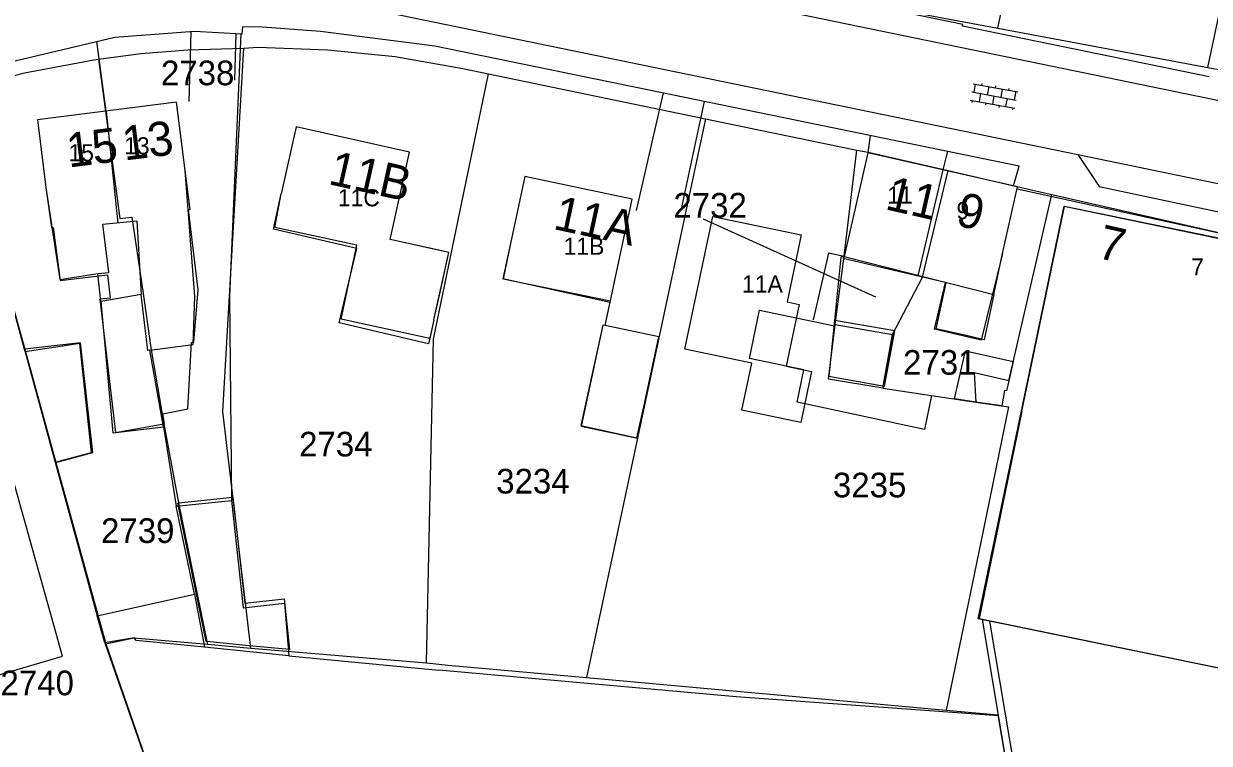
# Model space of a CAD drawing. Extents: x 148816 to 151297, y 399515 to 402500.
# Drawn here: x 149469.7 to 149556.2, y 399944.6 to 399997.1 of the extents above; entities that cross this region are included whole.
import ezdxf

# ---------------------------------------------------------------- set-up
doc = ezdxf.new("R2010")
doc.units = 0
for name, color, linetype in [('B01 Hoofdgebouw  [D] Norm', 7, 'Continuous'), ('B01 Hoofdgebouw  [T] Norm', 7, 'Continuous'), ('B01 hoofgebouw', 7, 'Continuous'), ('B03 Overig opstal  [D] Norm', 7, 'Continuous'), ('B07 Tussenmuur  [T] Norm', 7, 'Continuous'), ('G01 perceelsgrens', 7, 'Continuous'), ('S02 Open verharding  Norm', 7, 'Continuous'), ('T04 Haag heg  [D] Gem', 7, 'Continuous'), ('V00 Kant verharding algemeen  [T] Norm', 7, 'Continuous'), ('V00 Kant verharding algemeen secundair  [T] Gem', 7, 'Continuous'), ('Z01 perceelnummer', 7, 'Continuous'), ('Z02 huisnummer', 7, 'Continuous'), ('Z02 Huisnummer  [Tekst] Norm', 7, 'Continuous')]:
    doc.layers.add(name, color=color, linetype=linetype)

msp = doc.modelspace()

# ---------------------------------------------------------------- linework, layer by layer
at = {"layer": 'B01 Hoofdgebouw  [D] Norm'}
for p, q in [((149505.23, 399981.08), (149504.712, 399978.488)), ((149540.475, 399977.349), (149541.12, 399980.35)), ((149529.318, 399980.086), (149528.863, 399975.457)), ((149529.58, 399980.12), (149540.475, 399977.349)), ((149504.712, 399978.488), (149512.534, 399976.879)), ((149536.284, 399974.853), (149537.018, 399978.197)), ((149540.475, 399977.349), (149539.766, 399974.043)), ((149511.97, 399975.118), (149510.355, 399967.8)), ((149512.15, 399975.08), (149511.97, 399975.118)), ((149538.775, 399974.296), (149536.284, 399974.853)), ((149539.766, 399974.043), (149538.775, 399974.296)), ((149514.438, 399966.899), (149515.02, 399969.36)), ((149510.355, 399967.8), (149514.438, 399966.899))]:
    msp.add_line(p, q, dxfattribs=at)
for points in [[(149471.36, 399985.15), (149472.365, 399978.434), (149475.132, 399978.879), (149475.945, 399978.958), (149475.498, 399982.488), (149477.987, 399982.727), (149478.314, 399977.343), (149475.369, 399976.847), (149476.247, 399967.249), (149479.929, 399967.697), (149478.941, 399973.281), (149482.089, 399973.702), (149482.227, 399977.209), (149481.51, 399986.41)], [(149499.65, 399975.51), (149499.26, 399973.762), (149492.753, 399975.275), (149494.019, 399980.719), (149487.949, 399982.131), (149488.52, 399984.71)], [(149528.863, 399975.457), (149528.439, 399971.381), (149532.5, 399970.654), (149533.26, 399974.698), (149528.863, 399975.457)]]:
    msp.add_lwpolyline(points, dxfattribs=at)
for points in [[(149474.678, 399965.819), (149473.832, 399973.766), (149469.846, 399973.164), (149472.038, 399965.121)], [(149475.082, 399953.906), (149482.189, 399955.488), (149480.867, 399961.909), (149484.88, 399962.308), (149485.75, 399954.488), (149488.747, 399954.832), (149489.068, 399950.972), (149482.917, 399951.604), (149477.935, 399952.09), (149477.782, 399952.293), (149475.649, 399951.927)]]:
    msp.add_lwpolyline(points, close=True, dxfattribs=at)
at = {"layer": 'B01 Hoofdgebouw  [T] Norm'}
for p, q in [((149480.89, 399991.38), (149470.74, 399990.11)), ((149481.51, 399986.41), (149480.89, 399991.38)), ((149470.74, 399990.11), (149471.36, 399985.15)), ((149489.6, 399989.59), (149488.52, 399984.71)), ((149497.87, 399987.74), (149489.6, 399989.59)), ((149496.45, 399981.37), (149497.87, 399987.74)), ((149531.3, 399987.7), (149529.58, 399980.12)), ((149542.22, 399985.22), (149531.3, 399987.7)), ((149506.28, 399985.97), (149505.23, 399981.08)), ((149514.12, 399984.3), (149506.28, 399985.97)), ((149541.12, 399980.35), (149542.22, 399985.22)), ((149512.15, 399975.08), (149514.12, 399984.3)), ((149500, 399980.58), (149496.45, 399981.37)), ((149500.74, 399980.41), (149500, 399980.58)), ((149500, 399977.08), (149500.74, 399980.41)), ((149529.58, 399980.12), (149529.318, 399980.086)), ((149499.65, 399975.51), (149500, 399977.08)), ((149516.06, 399974.25), (149512.15, 399975.08)), ((149515.02, 399969.36), (149516.06, 399974.25))]:
    msp.add_line(p, q, dxfattribs=at)
for points in [[(149526.41, 399967.999), (149522.115, 399968.905), (149522.839, 399972.34), (149517.948, 399973.372), (149519.984, 399983.056), (149526.439, 399981.694), (149525.402, 399976.812), (149526.291, 399976.619), (149525.344, 399972.117), (149527.183, 399971.726), (149526.41, 399967.999)], [(149539.347, 399953.68), (149545.605, 399983.792), (149565.205, 399979.719), (149565.168, 399979.543), (149568.323, 399978.895), (149567.412, 399974.546), (149567.554, 399974.523), (149566.424, 399969.012), (149567.398, 399968.81), (149565.843, 399961.241), (149564.585, 399961.501), (149563.624, 399956.849), (149564.887, 399956.588), (149563.266, 399948.753), (149539.347, 399953.68)], [(149541.89, 399972.45), (149541.57, 399971.06), (149541.4, 399970.32), (149541.27, 399970.35), (149541.06, 399969.23), (149539.16, 399969.5), (149537.62, 399969.74), (149538.41, 399973.23), (149541.89, 399972.45)]]:
    msp.add_lwpolyline(points, dxfattribs=at)
at = {"layer": 'B01 hoofgebouw'}
for points in [[(149481.51, 399986.41), (149480.89, 399991.38), (149470.74, 399990.11), (149471.36, 399985.15)], [(149499.65, 399975.51), (149500.74, 399980.41), (149496.45, 399981.37), (149497.87, 399987.74), (149489.6, 399989.59), (149488.52, 399984.71)], [(149541.12, 399980.35), (149542.22, 399985.22), (149531.3, 399987.7), (149529.58, 399980.12), (149528.42, 399980.38), (149527.31, 399975.51)], [(149482.46, 399977.7), (149481.76, 399983.55), (149481.88, 399983.56), (149481.51, 399986.41)], [(149515.02, 399969.36), (149516.06, 399974.25), (149512.15, 399975.08), (149514.12, 399984.3), (149506.28, 399985.97), (149505.23, 399981.08)], [(149471.36, 399985.15), (149471.77, 399982.23), (149471.88, 399982.25), (149472.39, 399978.37), (149475.85, 399978.78), (149476.05, 399977.09), (149475.3, 399977.01), (149476.44, 399967.27), (149479.95, 399967.92), (149480, 399967.93), (149479.88, 399968.64), (149481.71, 399969), (149481.98, 399973.85), (149482.15, 399973.88), (149482.46, 399977.7)], [(149499.346, 399974.144), (149492.88, 399975.54), (149494.02, 399980.96), (149488.05, 399982.23), (149488.52, 399984.71)], [(149539.403, 399953.714), (149563.295, 399948.8), (149567.419, 399968.853), (149566.44, 399969.055), (149567.572, 399974.557), (149567.445, 399974.584), (149568.337, 399978.921), (149565.194, 399979.568), (149565.23, 399979.744), (149545.627, 399983.776)], [(149542.524, 399968.84), (149545.627, 399983.776)], [(149505.23, 399981.08), (149504.673, 399978.487)], [(149541.12, 399980.35), (149539.55, 399974.02), (149536.15, 399974.82), (149536.95, 399978.22), (149535.28, 399978.61), (149529.5, 399979.98), (149529.58, 399980.12)], [(149512.51, 399976.768), (149504.673, 399978.487)], [(149528.92, 399975.15), (149533.1, 399974.43), (149532.39, 399970.52), (149535.94, 399969.99), (149535.43, 399967.49), (149526.13, 399969.5), (149526.62, 399971.86), (149522.67, 399972.68), (149523.4, 399976.2), (149528.86, 399975.07), (149528.92, 399975.15)], [(149499.65, 399975.51), (149499.346, 399974.144)], [(149528.92, 399975.15), (149528.87, 399975.16)], [(149512.15, 399975.08), (149511.96, 399975.122), (149510.392, 399967.747), (149514.492, 399966.875), (149515.02, 399969.36)], [(149474.79, 399965.83), (149473.89, 399973.83), (149469.81, 399973.37), (149472.09, 399965.1), (149474.79, 399965.83)], [(149541.89, 399972.45), (149541.57, 399971.06), (149541.4, 399970.32), (149541.27, 399970.35), (149541.06, 399969.23), (149539.16, 399969.5), (149537.62, 399969.74), (149538.41, 399973.23), (149541.89, 399972.45)], [(149542.524, 399968.84), (149539.403, 399953.714)], [(149489.13, 399951.44), (149486.19, 399951.72), (149483.09, 399952.02), (149483.04, 399952.03), (149480.97, 399962.13), (149481.02, 399962.14), (149484.98, 399962.57), (149485.86, 399954.82), (149488.72, 399955.13), (149489.13, 399951.44)]]:
    msp.add_lwpolyline(points, dxfattribs=at)
at = {"layer": 'B03 Overig opstal  [D] Norm'}
for points in [[(149478.941, 399973.281), (149478.788, 399973.255), (149478.314, 399977.343)], [(149482.189, 399955.488), (149482.917, 399951.604)]]:
    msp.add_lwpolyline(points, dxfattribs=at)
at = {"layer": 'B07 Tussenmuur  [T] Norm'}
for p, q in [((149475.753, 399990.737), (149476.59, 399982.569)), ((149536.754, 399986.461), (149534.945, 399978.707))]:
    msp.add_line(p, q, dxfattribs=at)
at = {"layer": 'G01 perceelsgrens'}
for points in [[(149540.77, 399996.78), (149541.455, 400000)], [(149556.084, 399993.92), (149557.378, 400000)], [(149530.34, 399998.73), (149540.77, 399996.78)], [(149540.77, 399996.78), (149556.084, 399993.92)], [(149475.2, 399994.52), (149478.27, 399994.94), (149481.71, 399995.21), (149485.79, 399995.32)], [(149486.31, 399951.53), (149484.25, 399968.82), (149485.79, 399995.32)], [(149485.79, 399995.32), (149486.8, 399995.4), (149491.89, 399995.22), (149496.82, 399994.72), (149501.76, 399993.85), (149503.63, 399993.46)], [(149464.57, 399992.18), (149469.8, 399993.52), (149474.85, 399994.47), (149475.2, 399994.52)], [(149475.2, 399994.52), (149476.75, 399982.89), (149477.63, 399983), (149478.45, 399977.42), (149479, 399973.46), (149479.95, 399967.92), (149481.02, 399962.14), (149483.09, 399952.02), (149483.14, 399951.83)], [(149499.12, 399950.47), (149499.61, 399974.09), (149503.63, 399993.46)], [(149503.63, 399993.46), (149519.446, 399990.18)], [(149556.084, 399993.92), (149613.6, 399983.18)], [(149464.57, 399992.18), (149469.81, 399973.37), (149472.09, 399965.1), (149475.73, 399951.85)], [(149519.446, 399990.18), (149510.774, 399949.387)], [(149519.446, 399990.18), (149530.49, 399987.89)], [(149532.39, 399970.52), (149528.43, 399971.16), (149528.92, 399975.15), (149529.54, 399979.95), (149530.49, 399987.89)], [(149530.49, 399987.89), (149531.33, 399987.73), (149537.15, 399986.4)], [(149532.39, 399970.52), (149533.1, 399974.43), (149535.28, 399978.61), (149537.15, 399986.4)], [(149537.15, 399986.4), (149542.17, 399985.24), (149544.72, 399984.66)], [(149541.57, 399971.06), (149544.72, 399984.66)], [(149544.72, 399984.66), (149545.68, 399984.43), (149567.23, 399979.52)], [(149541.57, 399971.06), (149539.04, 399971.63), (149539.16, 399969.5)], [(149532.39, 399970.52), (149535.94, 399969.99), (149539.16, 399969.5)], [(149539.16, 399969.5), (149541.553, 399969.159)], [(149541.553, 399969.159), (149539.7, 399960.111)], [(149539.7, 399960.111), (149537.018, 399947.011)], [(149475.73, 399951.85), (149477.76, 399952.28), (149483.14, 399951.83)], [(149475.73, 399951.85), (149488.14, 399915.94)], [(149483.14, 399951.83), (149486.31, 399951.53)], [(149486.31, 399951.53), (149499.12, 399950.47)], [(149499.12, 399950.47), (149500.69, 399950.3), (149510.774, 399949.387)], [(149510.774, 399949.387), (149537.018, 399947.011)], [(149537.018, 399947.011), (149540.78, 399946.67)], [(149540.78, 399946.67), (149542.91, 399934.01)]]:
    msp.add_lwpolyline(points, dxfattribs=at)
at = {"layer": 'S02 Open verharding  Norm'}
for p, q in [((149538.977, 399992.724), (149542.224, 399992.132)), ((149539.125, 399992.697), (149539.017, 399992.107)), ((149539.617, 399992.608), (149539.644, 399992.755)), ((149540.109, 399992.518), (149540.001, 399991.928)), ((149540.601, 399992.428), (149540.628, 399992.576)), ((149538.87, 399992.134), (149542.116, 399991.542)), ((149539.509, 399992.017), (149539.402, 399991.427)), ((149540.493, 399991.838), (149540.385, 399991.248)), ((149541.093, 399992.339), (149540.985, 399991.748)), ((149541.369, 399991.068), (149541.477, 399991.659)), ((149541.584, 399992.249), (149541.611, 399992.396)), ((149542.076, 399992.159), (149541.969, 399991.569)), ((149538.762, 399991.544), (149542.009, 399990.952)), ((149538.91, 399991.517), (149538.883, 399991.369)), ((149539.893, 399991.337), (149539.867, 399991.19)), ((149540.877, 399991.158), (149540.85, 399991.01)), ((149541.861, 399990.979), (149541.834, 399990.831))]:
    msp.add_line(p, q, dxfattribs=at)
at = {"layer": 'T04 Haag heg  [D] Gem'}
for p, q in [((149475.748, 399990.737), (149475.076, 399995.812)), ((149489.068, 399950.972), (149500, 399949.942)), ((149521.687, 399947.984), (149500, 399949.942)), ((149540.821, 399946.589), (149521.687, 399947.984))]:
    msp.add_line(p, q, dxfattribs=at)
for points in [[(149485.573, 399996.365), (149484.742, 399977.22), (149484.88, 399962.308)], [(149475.369, 399976.847), (149475.132, 399978.879)], [(149479.929, 399967.697), (149480.867, 399961.909)], [(149472.038, 399965.121), (149475.082, 399953.906)], [(149595.877, 399920.086), (149613.534, 399908.716), (149574.955, 399863.579), (149570.885, 399866.198), (149549.843, 399914.143), (149546.043, 399915.341), (149539.646, 399953.618)], [(149475.649, 399951.927), (149496.603, 399891.764)]]:
    msp.add_lwpolyline(points, dxfattribs=at)
msp.add_lwpolyline([(149448.808, 399986.025), (149459.74, 399947.181), (149472.554, 399950.948), (149462.368, 399987.433), (149457.446, 399986.013), (149456.493, 399989.134)], close=True, dxfattribs=at)
at = {"layer": 'V00 Kant verharding algemeen  [T] Norm'}
for p, q in [((149516.38, 399992.061), (149514.399, 399983.481)), ((149519.349, 399991.45), (149517.677, 399983.611)), ((149531.476, 399988.958), (149531.3, 399987.7)), ((149537.11, 399987.801), (149536.754, 399986.461)), ((149542.187, 399985.072), (149591.358, 399974.277))]:
    msp.add_line(p, q, dxfattribs=at)
for points in [[(149486.379, 400000), (149546.615, 399987.56), (149548.164, 399985.236), (149571.782, 399980.22), (149574.303, 399981.816), (149618.845, 399972.518)], [(149515.838, 400000), (149560.211, 399990.818), (149562.8, 399992.488), (149582.113, 399988.553), (149583.873, 399985.934), (149622.51, 399977.884)], [(149556.179, 399993.246), (149538.187, 399996.937), (149538.215, 399997.05), (149524.031, 400000)], [(149541.91, 399985.29), (149542.321, 399986.73), (149499.73, 399995.482), (149491.388, 399996.537), (149487.159, 399996.865), (149485.703, 399996.877), (149485.654, 399996.361), (149482.189, 399996.552), (149476.376, 399996.12), (149460.777, 399992.419), (149456.713, 399990.82), (149447.936, 399986.99)], [(149481.813, 399991.433), (149481.95, 399996.534)], [(149485.135, 399992.998), (149485.22, 399996.385)], [(149469.846, 399973.164), (149464.402, 399993.279)], [(149595.83, 399919.88), (149610.653, 399909.91), (149610.951, 399906.288), (149574.997, 399864.402), (149571.015, 399867.086), (149550.125, 399914.63), (149546.566, 399915.668), (149540.18, 399953.508)]]:
    msp.add_lwpolyline(points, dxfattribs=at)
at = {"layer": 'V00 Kant verharding algemeen secundair  [T] Gem'}
msp.add_line((149546.615, 399987.56), (149574.303, 399981.816), dxfattribs=at)
at = {"layer": 'Z01 perceelnummer'}
msp.add_lwpolyline([(149519.28, 399982.863), (149531.865, 399977.175)], dxfattribs=at)

# ---------------------------------------------------------------- texts
for s, p in [('2738', (149479.745, 399992.624)), ('2732', (149517.117, 399982.963)), ('2731', (149533.867, 399971.496)), ('2734', (149489.82, 399965.528)), ('3234', (149504.195, 399962.826)), ('3235', (149528.748, 399962.543)), ('2739', (149475.377, 399959.217)), ('2740', (149468.044, 399948.1))]:
    msp.add_text(s, height=1.8, dxfattribs=at).set_placement(p)
at = {"layer": 'Z02 huisnummer'}
for s, rotation, p in [('13', 7.12502, (149477.078, 399987.123)), ('15', 7.12502, (149473.016, 399986.615)), ('11B', 347.40905, (149491.864, 399985.424)), ('11', 347.22876, (149532.477, 399983.587)), ('9', 347.22876, (149537.63, 399982.416)), ('11A', 347.88124, (149508.272, 399982.144)), ('7', 347.06119, (149547.928, 399980.045))]:
    msp.add_text(s, height=2.5, rotation=rotation, dxfattribs=at).set_placement(p)
at = {"layer": 'Z02 Huisnummer  [Tekst] Norm'}
for s, height, p in [('15', 1.25, (149473, 399987.07)), ('13', 1.25, (149477.06, 399987.58)), ('11C', 1.25, (149492.643, 399983.786)), ('11', 1.249, (149532.71, 399983.99)), ('9', 1.249, (149537.76, 399982.85)), ('11B', 1.25, (149509.108, 399980.256)), ('7', 1.249, (149554.872, 399978.738)), ('11A', 1.25, (149522.12, 399977.496))]:
    msp.add_text(s, height=height, dxfattribs=at).set_placement(p)

doc.saveas('drawing.dxf')
